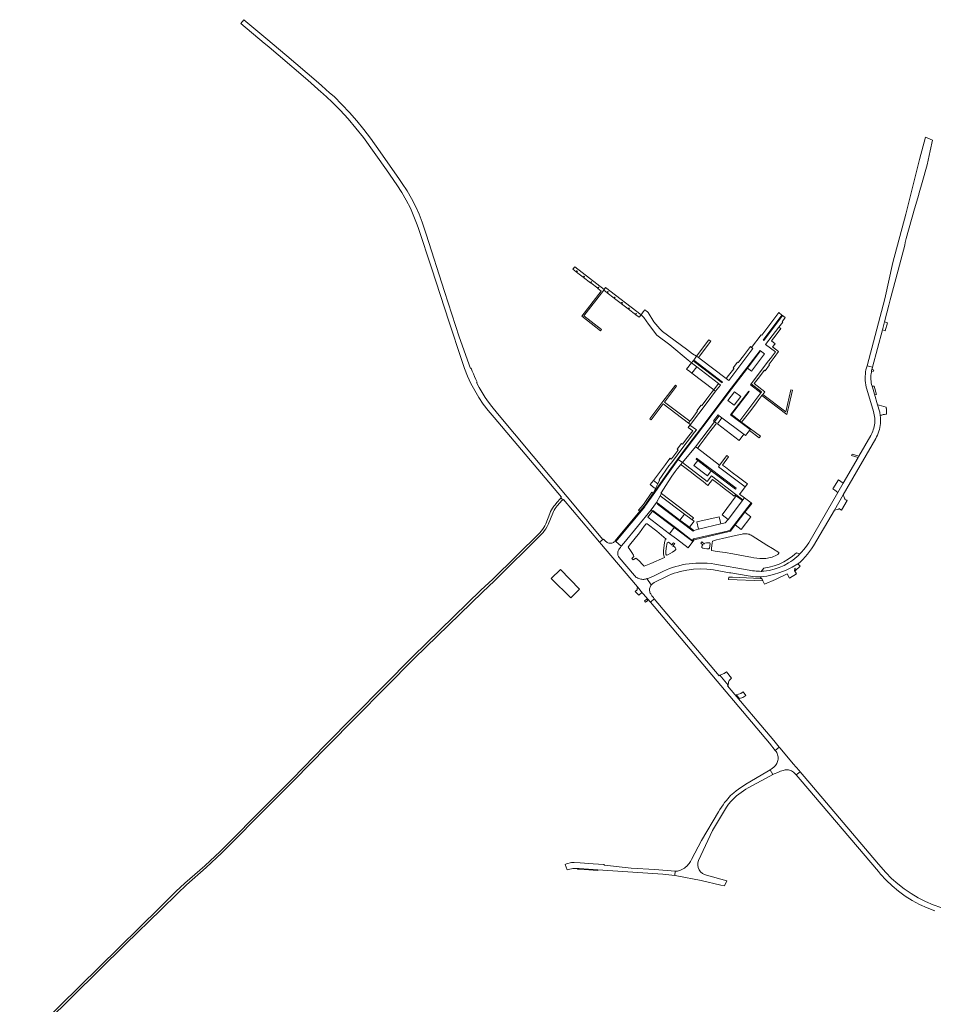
# Model space of a CAD drawing. Header units: metres. Extents: x 166325 to 190320, y 381923 to 404576.
# Tile 611 of 656: x 166946 to 167562, y 401027 to 401689. Entities that reach past the tile are written whole.
import ezdxf

# ---------------------------------------------------------------- set-up
doc = ezdxf.new("R2010")
doc.units = ezdxf.units.M
for name, color, linetype, lineweight in [('B-WE-OG-WATER_MEER-GV', 8, 'Continuous', 18), ('B-WE-VH-VERHARDING_ASFALT-GV', 8, 'Continuous', 18), ('B-WE-VH-VERHARDING_BETONSTRAATSTEEN-GV', 8, 'Continuous', 18), ('B-WE-VH-VERHARDING_FUNDERING_ZAND-GV', 8, 'Continuous', 18), ('B-WE-VH-VERHARDING_STRAATBAKSTEEN-GV', 8, 'Continuous', 18)]:
    doc.layers.add(name, color=color, linetype=linetype, lineweight=lineweight)

msp = doc.modelspace()

# ---------------------------------------------------------------- linework, layer by layer
at = {"layer": 'B-WE-OG-WATER_MEER-GV', "flags": 128}
for points in [[(167358.277, 401326.688), (167359.194, 401325.621), (167360.913, 401326.824), (167363.045, 401325.23), (167365.619, 401322.25), (167366.535, 401321.525), (167367.722, 401321.826), (167371.087, 401323.23), (167380.382, 401327.206), (167380.041, 401327.832), (167379.623, 401329.508), (167379.673, 401331.855), (167380.305, 401337.18), (167380.843, 401339.107), (167381.493, 401339.689), (167375.162, 401345.008), (167368.563, 401349.846), (167367.859, 401349.852), (167366.728, 401348.225), (167363.373, 401343.819), (167356.737, 401335.438), (167355.894, 401334.103), (167356.945, 401332.643), (167358.368, 401330.632), (167359.439, 401328.737), (167359.609, 401327.925)], [(167449.138, 401335.551), (167444.13, 401338.678), (167439.36, 401341.815), (167438.648, 401342.251), (167437.994, 401342.575), (167437.314, 401342.84), (167436.614, 401343.044), (167435.898, 401343.186), (167435.173, 401343.265), (167434.444, 401343.279), (167433.716, 401343.229), (167432.995, 401343.115), (167432.495, 401342.997), (167428.041, 401341.946), (167419.279, 401340.089), (167415.224, 401339.064), (167412.669, 401338.133), (167412.415, 401336.863), (167411.903, 401333.422), (167411.951, 401331.877), (167415.635, 401331.271), (167421.139, 401330.548), (167426.218, 401329.826), (167432.208, 401328.527), (167438.367, 401327.368), (167440.371, 401327.058), (167442.385, 401326.825), (167444.406, 401326.67), (167446.432, 401326.592), (167448.46, 401326.592), (167449.538, 401326.726), (167450.607, 401326.921), (167451.663, 401327.178), (167452.702, 401327.496), (167453.72, 401327.873), (167454.716, 401328.309), (167455.684, 401328.801), (167456.623, 401329.348), (167457.259, 401330.093), (167457.131, 401330.589), (167452.867, 401333.195)], [(167386.225, 401335.118), (167385.946, 401334.754), (167385.855, 401334.83), (167387.172, 401336.618), (167386.4, 401337.197), (167385.082, 401335.445), (167384.98, 401335.519), (167385.246, 401335.868), (167383.895, 401336.986), (167382.886, 401337.609), (167382.11, 401337.074), (167381.465, 401333.551), (167381.156, 401330.954), (167381.269, 401329.426), (167381.682, 401328.753), (167382.562, 401329.149), (167385.666, 401330.819), (167387.357, 401331.875), (167387.832, 401332.574), (167387.898, 401333.145), (167387.408, 401334.07)], [(167406.913, 401336.625), (167407.129, 401336.447), (167407.024, 401336.338), (167405.353, 401337.758), (167404.719, 401337.004), (167406.399, 401335.577), (167406.319, 401335.469), (167406.022, 401335.723), (167405.493, 401334.867), (167405.338, 401334.077), (167406.058, 401333.58), (167408.686, 401333.138), (167410.032, 401333.106), (167410.585, 401333.489), (167410.779, 401335.103), (167411.076, 401336.568), (167410.75, 401337.169), (167408.642, 401337.127), (167407.324, 401336.987)]]:
    msp.add_lwpolyline(points, close=True, dxfattribs=at)
at = {"layer": 'B-WE-VH-VERHARDING_ASFALT-GV', "flags": 128}
for points in [[(167232.269, 401506.106), (167219.869, 401544.704), (167217.278, 401552.77), (167215.129, 401558.266), (167212.704, 401563.647), (167210.009, 401568.897), (167207.052, 401574.004), (167203.84, 401578.955), (167201.967, 401581.607), (167188.904, 401600.102), (167182.449, 401609.273), (167177.984, 401615.242), (167173.297, 401621.038), (167168.394, 401626.654), (167163.283, 401632.08), (167157.97, 401637.309), (167154.968, 401639.962), (167152.412, 401642.221), (167149.466, 401644.825), (167145.955, 401647.927), (167126.106, 401664.741), (167112.153, 401676.561), (167097.33, 401689.088), (167095.264, 401686.592), (167111.003, 401673.323), (167111.902, 401672.564), (167114.326, 401670.519), (167120.425, 401665.377), (167140.241, 401648.404), (167149.349, 401640.366), (167150.36, 401639.474), (167156.297, 401633.98), (167162.006, 401628.251), (167167.479, 401622.296), (167172.707, 401616.124), (167177.681, 401609.746), (167193.319, 401587.998), (167200.254, 401578.001), (167203.564, 401572.922), (167206.59, 401567.67), (167209.324, 401562.26), (167211.756, 401556.707), (167213.881, 401551.03), (167214.681, 401548.609), (167223.45, 401522.067), (167235.337, 401485.561), (167243.755, 401460.371), (167245.761, 401454.369), (167247.772, 401449.338), (167250.049, 401444.421), (167252.585, 401439.633), (167255.372, 401434.987), (167258.404, 401430.496), (167261.67, 401426.173), (167265.598, 401421.543), (167311.105, 401367.906), (167310.633, 401367.535), (167311.96, 401365.848), (167312.418, 401366.235), (167336.576, 401337.491), (167338.794, 401339.367), (167267.893, 401424.219), (167264.1, 401428.758), (167261.781, 401431.837), (167259.585, 401435.005), (167257.517, 401438.257), (167255.58, 401441.59), (167253.776, 401444.996), (167254.312, 401445.266), (167253.419, 401447.085), (167252.564, 401448.922), (167251.748, 401450.776), (167250.971, 401452.648), (167250.233, 401454.535), (167249.667, 401454.336), (167242.178, 401475.655)], [(167373.39, 401299.391), (167370.789, 401297.171), (167450.861, 401202.237), (167454.858, 401197.489), (167457.479, 401199.683), (167453.782, 401204.083), (167422.68, 401240.925), (167423.138, 401241.313), (167417.469, 401248.011), (167417.011, 401247.623)], [(167402.779, 401121.9), (167403.253, 401123.484), (167412.561, 401143.5), (167420.557, 401157.137), (167421.926, 401159.291), (167423.435, 401161.349), (167425.077, 401163.302), (167426.845, 401165.142), (167428.732, 401166.861), (167430.256, 401168.046), (167431.811, 401169.188), (167433.398, 401170.287), (167435.015, 401171.341), (167436.66, 401172.35), (167451.246, 401180.215), (167453.098, 401181.206), (167451.312, 401184.37), (167449.071, 401182.992), (167435.061, 401174.82), (167433.382, 401173.713), (167431.729, 401172.568), (167430.102, 401171.386), (167428.503, 401170.167), (167426.932, 401168.911), (167425.837, 401168), (167424.787, 401167.037), (167423.784, 401166.024), (167422.832, 401164.965), (167421.931, 401163.861), (167420.776, 401162.358), (167419.662, 401160.825), (167418.589, 401159.262), (167417.559, 401157.671), (167416.572, 401156.053), (167405.241, 401136.79), (167398.491, 401124.16), (167397.75, 401122.773), (167397.31, 401122.073), (167396.837, 401121.396), (167396.333, 401120.742), (167395.797, 401120.113), (167395.231, 401119.511), (167394.461, 401118.893), (167393.658, 401118.319), (167392.823, 401117.791), (167391.96, 401117.311), (167391.071, 401116.881), (167390.383, 401116.606), (167389.67, 401116.402), (167388.941, 401116.27), (167388.202, 401116.213), (167387.461, 401116.23), (167387.147, 401113.342), (167388.641, 401113.18), (167405.031, 401109.88), (167418.248, 401106.897), (167420.731, 401106.24), (167422.201, 401109.617), (167408.598, 401113.504), (167407.258, 401113.887), (167405.798, 401114.664), (167404.553, 401115.752), (167403.587, 401117.093), (167402.95, 401118.619), (167402.676, 401120.25)]]:
    msp.add_lwpolyline(points, close=True, dxfattribs=at)
for points in [[(166946.46, 400996.89), (167017.751, 401067.01), (167041.658, 401090.446), (167052.681, 401101.251), (167058.751, 401107), (167071.941, 401118.71), (167082.571, 401128.45), (167115.261, 401161.44), (167130.991, 401177.17), (167153.091, 401199.8), (167212.061, 401259.46), (167257.791, 401304.01), (167265.93, 401311.47), (167297.592, 401342.9), (167298.676, 401344.066), (167299.662, 401345.316), (167300.545, 401346.641), (167301.319, 401348.033), (167301.978, 401349.482), (167305.083, 401357.109), (167305.556, 401358.166), (167306.1, 401359.188), (167306.711, 401360.172), (167307.387, 401361.112), (167308.125, 401362.005), (167309.898, 401364.008), (167311.281, 401365.57), (167311.96, 401365.848), (167310.633, 401367.535), (167310.221, 401366.99), (167307.947, 401364.297), (167306.677, 401362.792), (167305.809, 401361.694), (167305.014, 401360.541), (167304.295, 401359.34), (167303.656, 401358.094), (167303.099, 401356.81), (167300.375, 401349.927), (167299.788, 401348.607), (167299.094, 401347.339), (167298.297, 401346.134), (167297.404, 401344.998), (167296.42, 401343.94), (167264.801, 401312.66), (167256.731, 401305.16), (167211.001, 401260.64), (167152.001, 401200.89), (167129.921, 401178.24), (167114.071, 401162.43), (167081.421, 401129.521), (167070.981, 401119.891), (167057.611, 401108.251), (167051.481, 401102.45), (167040.508, 401091.605), (166999.999, 401051.568), (166947.359, 401000)], [(167566.244, 401091.801), (167561.015, 401093.634), (167555.916, 401095.803), (167550.968, 401098.298), (167546.192, 401101.109), (167541.609, 401104.223), (167537.237, 401107.628), (167533.095, 401111.31), (167529.201, 401115.252), (167524.373, 401120.948), (167474.239, 401179.932), (167471.567, 401183.129), (167468.941, 401180.949), (167471.512, 401177.942), (167524.197, 401115.89), (167525.57, 401114.269), (167529.377, 401110.167), (167533.444, 401106.323), (167537.754, 401102.754), (167542.289, 401099.474), (167547.028, 401096.498), (167551.952, 401093.839), (167557.04, 401091.508), (167562.269, 401089.515)]]:
    msp.add_lwpolyline(points, dxfattribs=at)
at = {"layer": 'B-WE-VH-VERHARDING_BETONSTRAATSTEEN-GV', "flags": 128}
for points in [[(167530.317, 401485.132), (167528.298, 401485.726), (167526.903, 401480.394), (167528.716, 401479.862)], [(167525.464, 401422.797), (167525.354, 401423.525), (167525.222, 401424.25), (167525.068, 401424.97), (167524.892, 401425.685), (167524.69, 401426.412), (167523.863, 401429.216), (167523.663, 401429.893), (167521.555, 401437.041), (167520.139, 401441.843), (167519.925, 401442.571), (167519.658, 401443.65), (167519.448, 401444.741), (167519.294, 401445.842), (167519.198, 401446.949), (167519.159, 401448.06), (167519.171, 401449.013), (167519.225, 401449.965), (167519.322, 401450.913), (167519.46, 401451.856), (167519.639, 401452.792), (167519.906, 401453.89), (167519.931, 401453.983), (167519.957, 401454.076), (167520.34, 401455.3), (167516.6, 401456.297), (167516.19, 401454.903), (167515.857, 401453.489), (167515.602, 401452.058), (167515.427, 401450.616), (167515.33, 401449.166), (167515.314, 401447.714), (167515.377, 401446.262), (167515.52, 401444.816), (167515.743, 401443.38), (167516.044, 401441.959), (167516.422, 401440.556), (167520.937, 401425.513), (167521.233, 401424.414), (167521.469, 401423.299), (167521.642, 401422.174), (167521.753, 401421.041), (167521.801, 401419.903), (167521.787, 401418.772), (167521.71, 401417.644), (167521.572, 401416.522), (167521.373, 401415.409), (167521.112, 401414.309), (167520.792, 401413.225), (167520.412, 401412.16), (167519.781, 401410.701), (167519.039, 401409.295), (167511.069, 401395.511), (167510.499, 401394.525), (167500.562, 401377.34), (167496.917, 401371.036), (167477.298, 401337.107), (167476.214, 401335.539), (167475.079, 401334.009), (167473.892, 401332.517), (167472.657, 401331.065), (167471.374, 401329.656), (167471.222, 401329.496), (167471.069, 401329.336), (167470.916, 401329.176), (167470.763, 401329.017), (167470.609, 401328.859), (167469.378, 401327.663), (167468.079, 401326.541), (167466.718, 401325.495), (167465.299, 401324.53), (167463.827, 401323.648), (167460.75, 401321.895), (167457.521, 401320.44), (167454.169, 401319.297), (167450.725, 401318.474), (167447.218, 401317.98), (167446.859, 401317.964), (167446.499, 401317.951), (167446.139, 401317.942), (167445.78, 401317.936), (167445.42, 401317.933), (167444.25, 401317.946), (167443.081, 401317.993), (167441.913, 401318.075), (167440.749, 401318.191), (167439.588, 401318.341), (167437.2, 401318.76), (167414.117, 401322.81), (167411.588, 401323.123), (167409.049, 401323.344), (167406.504, 401323.472), (167403.956, 401323.508), (167401.408, 401323.45), (167399.106, 401323.306), (167396.812, 401323.059), (167394.532, 401322.71), (167392.269, 401322.26), (167390.029, 401321.709), (167387.892, 401321.144), (167385.777, 401320.499), (167383.689, 401319.774), (167381.629, 401318.971), (167379.601, 401318.09), (167372.829, 401314.779), (167370.23, 401313.508), (167369.76, 401313.343), (167368.482, 401313.032), (167371.382, 401308.771), (167373.245, 401310.491), (167374.581, 401311.14), (167381.153, 401314.332), (167383.04, 401315.182), (167384.959, 401315.956), (167386.909, 401316.65), (167388.885, 401317.266), (167390.884, 401317.801), (167395.292, 401318.731), (167399.761, 401319.303), (167404.262, 401319.514), (167408.765, 401319.363), (167413.241, 401318.85), (167423.989, 401317.012), (167424.975, 401316.844), (167436.523, 401314.869), (167438.158, 401314.629), (167439.8, 401314.436), (167441.447, 401314.292), (167443.097, 401314.196), (167444.749, 401314.149), (167449.199, 401314.777), (167453.586, 401315.754), (167457.882, 401317.072), (167462.061, 401318.724), (167466.098, 401320.7), (167469.966, 401322.987), (167470.375, 401323.324), (167471.724, 401324.436), (167473.381, 401326.001), (167474.965, 401327.693), (167476.483, 401329.445), (167477.934, 401331.253), (167479.313, 401333.116), (167480.621, 401335.03), (167494.571, 401359.148), (167500.565, 401369.511), (167522.406, 401407.273), (167523.046, 401408.453), (167523.62, 401409.667), (167524.126, 401410.91), (167524.564, 401412.18), (167524.931, 401413.471), (167525.226, 401414.781), (167525.45, 401416.104), (167525.6, 401417.439), (167525.676, 401418.779), (167525.679, 401420.122), (167525.608, 401421.462)], [(167521.121, 401453.342), (167520.804, 401453.485), (167519.906, 401453.89), (167519.639, 401452.792), (167520.774, 401452.381)], [(167521.453, 401442.439), (167519.925, 401442.571), (167520.139, 401441.843), (167521.555, 401437.041), (167522.892, 401436.957)], [(167529.729, 401427.485), (167529.409, 401427.485), (167529.409, 401428.326), (167524.649, 401429.655), (167523.663, 401429.893), (167523.863, 401429.216), (167524.69, 401426.412), (167524.892, 401425.685), (167525.068, 401424.97), (167525.222, 401424.25), (167525.354, 401423.525), (167525.464, 401422.797), (167526.097, 401422.918), (167526.589, 401423.093), (167527.049, 401423.283), (167527.462, 401423.474), (167528.224, 401423.569), (167529.176, 401423.648), (167529.557, 401423.648)], [(167375.775, 401376.845), (167372.796, 401379.046), (167370.625, 401376.27), (167373.37, 401374.191), (167374.22, 401373.585)], [(167372.725, 401370.463), (167371.724, 401371.107), (167366.09, 401362.967), (167362.874, 401359.16), (167363.746, 401358.399), (167367.038, 401362.311)], [(167503.052, 401365.779), (167502.959, 401365.611), (167502.201, 401366.03), (167501.353, 401366.498), (167501.557, 401366.806), (167500.565, 401369.511), (167494.571, 401359.148), (167496.588, 401359.556), (167497.546, 401359.749), (167497.696, 401360.192), (167499.416, 401359.135), (167503.189, 401365.697)], [(167368.482, 401313.032), (167367.957, 401312.855), (167367.421, 401312.716), (167366.877, 401312.616), (167366.326, 401312.555), (167365.773, 401312.534), (167365.054, 401312.567), (167364.341, 401312.666), (167363.641, 401312.832), (167362.959, 401313.063), (167362.301, 401313.356), (167361.674, 401313.709), (167361.083, 401314.119), (167360.532, 401314.583), (167360.027, 401315.096), (167349.725, 401327.338), (167349.421, 401327.825), (167349.178, 401328.344), (167349, 401328.889), (167348.888, 401329.452), (167348.845, 401330.024), (167348.87, 401330.597), (167348.965, 401331.162), (167349.127, 401331.713), (167349.354, 401332.239), (167349.643, 401332.735), (167349.99, 401333.192), (167350.604, 401334.002), (167351.228, 401334.785), (167347.625, 401338.023), (167347.201, 401338.404), (167346.886, 401338.115), (167346.432, 401337.704), (167345.972, 401337.391), (167345.475, 401337.142), (167344.948, 401336.962), (167344.403, 401336.855), (167343.847, 401336.822), (167343.293, 401336.864), (167342.749, 401336.98), (167342.225, 401337.168), (167341.732, 401337.424), (167341.277, 401337.745), (167340.884, 401338.108), (167339.955, 401338.967), (167339.178, 401339.692), (167338.794, 401339.367), (167336.576, 401337.491), (167362.095, 401307.417), (167365.584, 401303.305), (167366.019, 401302.792), (167370.789, 401297.171), (167373.39, 401299.391), (167372.799, 401300.242), (167371.884, 401301.488), (167371.331, 401302.31), (167371.026, 401302.763), (167370.747, 401303.293), (167370.53, 401303.851), (167370.376, 401304.43), (167370.289, 401305.023), (167370.269, 401305.622), (167370.317, 401306.219), (167370.432, 401306.807), (167370.612, 401307.378), (167370.855, 401307.925), (167371.158, 401308.442), (167371.203, 401308.508), (167371.248, 401308.573), (167371.293, 401308.639), (167371.338, 401308.705), (167371.382, 401308.771)], [(167470.609, 401328.859), (167470.763, 401329.017), (167470.916, 401329.176), (167471.069, 401329.336), (167471.222, 401329.496), (167471.374, 401329.656), (167469.103, 401330.377), (167466.454, 401328.079), (167463.604, 401326.035), (167460.578, 401324.263), (167457.4, 401322.778), (167454.1, 401321.593), (167450.703, 401320.718), (167447.241, 401320.161), (167445.42, 401317.933), (167445.78, 401317.936), (167446.139, 401317.942), (167446.499, 401317.951), (167446.859, 401317.964), (167447.218, 401317.98), (167450.725, 401318.474), (167454.169, 401319.297), (167457.521, 401320.44), (167460.75, 401321.895), (167463.827, 401323.648), (167465.299, 401324.53), (167466.718, 401325.495), (167468.079, 401326.541), (167469.378, 401327.663)], [(167462.856, 401316.264), (167464.459, 401313.259), (167469.216, 401316.152), (167468.828, 401316.701), (167467.881, 401318.04), (167467.671, 401318.337), (167467.911, 401319.984), (167468.303, 401319.945), (167468.213, 401319.309), (167468.09, 401318.437), (167468.136, 401318.372), (167468.366, 401318.563), (167469.35, 401319.378), (167470.754, 401320.601), (167471.668, 401321.512), (167469.966, 401322.987), (167466.098, 401320.7), (167462.061, 401318.724), (167457.882, 401317.072), (167453.586, 401315.754), (167449.199, 401314.777), (167444.749, 401314.149), (167445.658, 401313.054), (167446.045, 401312.587), (167446.561, 401311.579), (167447.675, 401309.404), (167454.925, 401312.406)], [(167304.117, 401313.18), (167317.382, 401300.05), (167323.207, 401305.955), (167310.339, 401319.159)], [(167422.013, 401250.238), (167420.489, 401249.129), (167417.469, 401248.011), (167423.138, 401241.313), (167423.395, 401243.355), (167423.763, 401244.52), (167423.959, 401244.703), (167425.364, 401246.019)], [(167433.14, 401236.902), (167431.558, 401235.697), (167428.547, 401234.922), (167430.751, 401232.318), (167433.058, 401232.993), (167434.927, 401234.472)], [(167466.963, 401188.518), (167458.168, 401198.891), (167457.479, 401199.683), (167454.858, 401197.489), (167455.51, 401196.683), (167455.885, 401196.013), (167456.195, 401195.31), (167456.436, 401194.581), (167456.607, 401193.833), (167456.706, 401193.071), (167456.731, 401192.304), (167456.684, 401191.537), (167456.564, 401190.779), (167456.373, 401190.035), (167456.111, 401189.313), (167455.782, 401188.62), (167455.388, 401187.96), (167454.934, 401187.341), (167454.423, 401186.769), (167453.859, 401186.247), (167452.065, 401184.913), (167451.312, 401184.37), (167453.098, 401181.206), (167454.025, 401181.622), (167456.594, 401182.702), (167458.353, 401183.399), (167460.045, 401183.98), (167460.75, 401184.194), (167461.472, 401184.337), (167462.205, 401184.409), (167462.941, 401184.408), (167463.674, 401184.334), (167464.396, 401184.188), (167465.1, 401183.972), (167465.779, 401183.688), (167466.427, 401183.338), (167467.037, 401182.925), (167467.604, 401182.455), (167468.255, 401181.734), (167468.941, 401180.949), (167471.567, 401183.129), (167470.902, 401183.934)]]:
    msp.add_lwpolyline(points, close=True, dxfattribs=at)
at = {"layer": 'B-WE-VH-VERHARDING_FUNDERING_ZAND-GV', "flags": 128}
for points in [[(167551.334, 401571.584), (167551.451, 401571.997), (167551.596, 401572.511), (167553.604, 401579.629), (167556.913, 401591.36), (167559.043, 401600.933), (167560.636, 401608.09), (167555.88, 401610.073), (167551.926, 401594.915), (167542.755, 401558.207), (167533.975, 401525.631), (167528.48, 401501.311), (167516.6, 401456.297), (167520.34, 401455.3), (167526.903, 401480.394), (167528.298, 401485.726), (167529.919, 401491.925), (167531.225, 401496.918), (167532.18, 401500.57), (167537.556, 401520.497), (167539.273, 401527.262), (167541.967, 401537.363), (167542.3, 401539.185), (167542.991, 401541.909), (167548.477, 401561.852)], [(167369.333, 401492.112), (167368.627, 401492.711), (167368.192, 401493.08), (167367.161, 401493.953), (167365.999, 401492.459), (167365.595, 401491.941), (167364.505, 401490.558), (167365.486, 401489.516), (167365.885, 401489.093), (167366.293, 401488.659), (167369.423, 401484.191), (167375.14, 401476.93), (167383.779, 401470.336), (167396.319, 401459.91), (167398.427, 401458.157), (167399.579, 401459.616), (167399.928, 401460.058), (167401.927, 401462.702), (167399.053, 401464.243), (167395.088, 401467.394), (167378.98, 401479.413), (167377.123, 401481.082), (167373.2, 401485.735)], [(167445.658, 401313.054), (167444.836, 401313.129), (167425.964, 401314.015), (167423.49, 401314.096), (167423.425, 401312.377), (167446.561, 401311.579), (167446.045, 401312.587)], [(167322.793, 401117.971), (167322.004, 401118.024), (167321.944, 401117.372), (167322.341, 401117.478), (167323.109, 401117.478), (167335.332, 401116.605), (167335.408, 401117.13)]]:
    msp.add_lwpolyline(points, close=True, dxfattribs=at)
at = {"layer": 'B-WE-VH-VERHARDING_STRAATBAKSTEEN-GV', "flags": 128}
for points in [[(167339.42, 401507.099), (167341.581, 401505.465), (167342.133, 401506.178), (167342.391, 401505.985), (167341.83, 401505.288), (167346.379, 401501.797), (167346.922, 401502.498), (167347.037, 401502.412), (167347.18, 401502.306), (167346.621, 401501.611), (167351.141, 401498.143), (167351.684, 401498.844), (167351.799, 401498.758), (167351.942, 401498.652), (167351.383, 401497.957), (167355.91, 401494.484), (167356.453, 401495.185), (167356.568, 401495.099), (167356.71, 401494.992), (167356.152, 401494.298), (167360.729, 401490.786), (167361.283, 401491.464), (167361.507, 401491.304), (167360.935, 401490.56), (167363.223, 401488.866), (167364.505, 401490.558), (167340.621, 401508.901), (167339.722, 401507.57), (167319.999, 401522.827), (167318.705, 401521.142), (167320.878, 401519.452), (167320.896, 401519.475), (167321.423, 401520.161), (167321.672, 401519.968), (167321.131, 401519.257), (167325.67, 401515.803), (167326.219, 401516.512), (167326.334, 401516.426), (167326.476, 401516.32), (167325.912, 401515.619), (167330.462, 401512.157), (167331.011, 401512.866), (167331.127, 401512.78), (167331.269, 401512.674), (167330.705, 401511.973), (167335.348, 401508.439), (167335.851, 401509.131), (167336.1, 401508.931), (167335.484, 401508.137), (167337.586, 401506.52), (167324.628, 401489.591), (167337.178, 401479.835), (167337.841, 401480.711), (167326.099, 401489.775)], [(167436.961, 401439.252), (167437.351, 401438.967), (167425.441, 401423.351), (167430.96, 401419.155), (167445.149, 401438.021), (167438.074, 401443.359), (167438.544, 401444.001), (167450.358, 401459.517), (167451.53, 401461.071), (167454.91, 401465.55), (167448.266, 401470.552), (167457.284, 401482.241), (167459.828, 401485.538), (167459.423, 401485.846), (167461.594, 401488.69), (167459.714, 401490.107), (167447.048, 401473.265), (167446.664, 401473.56), (167459.341, 401490.389), (167457.215, 401491.991), (167445.714, 401476.77), (167445.285, 401477.074), (167438.774, 401468.596), (167439.766, 401467.821), (167423.476, 401446.323), (167421.747, 401447.642), (167404.326, 401460.881), (167403.133, 401461.787), (167401.927, 401462.702), (167399.928, 401460.058), (167419.332, 401445.186), (167419.043, 401444.811), (167399.579, 401459.616), (167398.427, 401458.157), (167401.977, 401455.44), (167416.62, 401444.232), (167417.889, 401443.28), (167414.632, 401439.162), (167409.082, 401431.626), (167397.731, 401416.687), (167397.576, 401416.478), (167397.45, 401416.313), (167401.755, 401413.048), (167400.503, 401411.468), (167390.724, 401398.533), (167387.095, 401393.732), (167384.775, 401390.793), (167383.292, 401388.86), (167376.706, 401379.524), (167376.969, 401379.348), (167375.775, 401376.845), (167374.22, 401373.585), (167372.725, 401370.463), (167374.984, 401373.552), (167384.536, 401387.211), (167393.192, 401398.812), (167404.717, 401414.029), (167425.252, 401441.142), (167444.577, 401466.6), (167444.96, 401466.316), (167447.674, 401464.297), (167438.849, 401452.69), (167436.144, 401454.709), (167425.631, 401440.868), (167393.526, 401398.468), (167389.572, 401393.18), (167392.331, 401391.061), (167401.261, 401401.75), (167413.955, 401418.546), (167413.201, 401419.09), (167416.355, 401423.225), (167417.069, 401422.666), (167418.904, 401421.23), (167432.933, 401410.774), (167433.771, 401410.121), (167434.807, 401409.337), (167437.396, 401412.659), (167437.9, 401413.291), (167424.813, 401423.256)], [(167459.714, 401490.107), (167459.341, 401490.389), (167446.664, 401473.56), (167447.048, 401473.265)], [(167454.075, 401461.83), (167457.102, 401465.844), (167453.058, 401468.937), (167454.691, 401471.087), (167452.25, 401472.942), (167455.415, 401477.102), (167458.576, 401481.257), (167457.284, 401482.241), (167448.266, 401470.552), (167454.91, 401465.55), (167451.53, 401461.071), (167450.358, 401459.517), (167438.544, 401444.001), (167445.64, 401438.662), (167445.149, 401438.021), (167430.96, 401419.155), (167432.19, 401418.225), (167434.228, 401420.845), (167435.837, 401422.967), (167439.003, 401427.143), (167442.157, 401431.303), (167443.807, 401433.478), (167445.871, 401436.165), (167446.468, 401437), (167447.888, 401438.791), (167440.723, 401444.225), (167444.137, 401448.727), (167447.4, 401453.029), (167447.537, 401453.209), (167447.951, 401452.895), (167450.924, 401456.815), (167450.51, 401457.129), (167450.664, 401457.332)], [(167410.23, 401473.648), (167401.927, 401462.702), (167403.133, 401461.787), (167411.361, 401472.773)], [(167425.631, 401440.868), (167436.144, 401454.709), (167444.96, 401466.316), (167444.577, 401466.6), (167425.252, 401441.142), (167404.717, 401414.029), (167393.192, 401398.812), (167384.536, 401387.211), (167374.984, 401373.552), (167372.725, 401370.463), (167367.038, 401362.311), (167363.746, 401358.399), (167347.201, 401338.404), (167347.625, 401338.023), (167366.992, 401361.359), (167367.612, 401362.136), (167373.706, 401370.901), (167379.358, 401378.976), (167384.924, 401386.961), (167389.572, 401393.18), (167393.526, 401398.468)], [(167439.766, 401467.821), (167438.774, 401468.596), (167438.093, 401469.128), (167436.755, 401467.352), (167433.362, 401462.887), (167430.095, 401458.587), (167429.953, 401458.399), (167429.429, 401458.781), (167426.467, 401454.851), (167426.983, 401454.456), (167426.845, 401454.276), (167423.42, 401449.798), (167421.747, 401447.642), (167423.476, 401446.323)], [(167399.928, 401460.058), (167399.579, 401459.616), (167419.043, 401444.811), (167419.332, 401445.186)], [(167401.977, 401455.44), (167398.427, 401458.157), (167395.08, 401453.922), (167395.147, 401453.873), (167397.286, 401452.296), (167398.729, 401451.191)], [(167401.977, 401455.44), (167398.729, 401451.191), (167413.452, 401440.054), (167416.62, 401444.232)], [(167379.418, 401430.594), (167396.402, 401417.697), (167397.376, 401418.9), (167380.349, 401431.78), (167388.452, 401442.554), (167387.636, 401443.219), (167379.263, 401432.134), (167370.444, 401420.542), (167371.31, 401419.852)], [(167409.082, 401431.626), (167414.632, 401439.162), (167413.452, 401440.054), (167412.227, 401438.468), (167408.81, 401433.99), (167405.535, 401429.698), (167405.372, 401429.484), (167404.895, 401429.848), (167401.997, 401425.981), (167402.476, 401425.62), (167402.294, 401425.378), (167398.892, 401420.87), (167397.612, 401419.206), (167397.376, 401418.9), (167396.402, 401417.697), (167397.731, 401416.687)], [(167422.909, 401432.828), (167427.427, 401438.816), (167431.658, 401435.628), (167427.084, 401429.644)], [(167436.961, 401439.252), (167424.813, 401423.256), (167437.9, 401413.291), (167438.254, 401413.736), (167432.19, 401418.225), (167430.96, 401419.155), (167425.441, 401423.351), (167437.351, 401438.967)], [(167466.345, 401439.777), (167465.325, 401440.021), (167462.042, 401425.294), (167446.468, 401437), (167445.871, 401436.165), (167462.688, 401423.491)], [(167417.069, 401422.666), (167416.355, 401423.225), (167413.201, 401419.09), (167413.955, 401418.546)], [(167418.904, 401421.23), (167415.861, 401417.15), (167430.591, 401406.007), (167433.771, 401410.121), (167432.933, 401410.774)], [(167383.292, 401388.86), (167384.775, 401390.793), (167387.095, 401393.732), (167390.724, 401398.533), (167400.503, 401411.468), (167401.755, 401413.048), (167397.45, 401416.313), (167396.2, 401414.672), (167399.252, 401412.398), (167395.855, 401407.922), (167392.59, 401403.621), (167392.449, 401403.435), (167391.716, 401403.991), (167388.731, 401400.065), (167389.466, 401399.51), (167389.323, 401399.322), (167385.921, 401394.815), (167384.883, 401393.449), (167384.156, 401394.037), (167382.636, 401392.014), (167381.035, 401389.905), (167372.796, 401379.046), (167375.775, 401376.845), (167376.969, 401379.348), (167376.706, 401379.524)], [(167410.656, 401411.551), (167414.086, 401416.081), (167415.304, 401417.572), (167413.955, 401418.546), (167401.261, 401401.75), (167402.594, 401400.763), (167402.941, 401401.245), (167404.014, 401402.734), (167403.994, 401402.749), (167407.398, 401407.246)], [(167438.254, 401413.736), (167437.9, 401413.291), (167437.396, 401412.659), (167443.912, 401407.665), (167444.828, 401408.812)], [(167402.594, 401400.763), (167401.261, 401401.75), (167392.331, 401391.061), (167408.926, 401378.313), (167411.851, 401382.149), (167428.238, 401369.744), (167433.092, 401366.072), (167434.074, 401367.351), (167430.839, 401369.796), (167431.383, 401370.49), (167434.573, 401374.705), (167416.61, 401388.316), (167417.411, 401389.443)], [(167402.697, 401392.531), (167401.493, 401393.449), (167401.895, 401393.998), (167428.405, 401373.868), (167428.015, 401373.322), (167411.738, 401385.609), (167409.161, 401382.187), (167400.081, 401389.049)], [(167401.493, 401393.449), (167402.697, 401392.531), (167411.738, 401385.609), (167428.015, 401373.322), (167428.405, 401373.868), (167401.895, 401393.998)], [(167430.067, 401381.291), (167425.754, 401384.547), (167421.27, 401387.933), (167419.961, 401388.924), (167419.245, 401389.466), (167423.441, 401395.012), (167422.207, 401395.909), (167417.411, 401389.443), (167416.61, 401388.316), (167434.573, 401374.705), (167436.107, 401376.732), (167434.539, 401377.915)], [(167506.645, 401396.85), (167506.05, 401395.808), (167510.499, 401394.525), (167511.069, 401395.511)], [(167375.004, 401364.335), (167377.464, 401368.709), (167378.259, 401370.291), (167377.924, 401370.549), (167378.11, 401370.858), (167382.772, 401378.193), (167385.275, 401382.072), (167387.465, 401385.108), (167388.745, 401386.83), (167391.343, 401389.862), (167392.331, 401391.061), (167389.572, 401393.18), (167384.924, 401386.961), (167379.358, 401378.976), (167373.706, 401370.901), (167367.612, 401362.136), (167366.992, 401361.359), (167347.625, 401338.023), (167351.228, 401334.785), (167352.927, 401336.931), (167371.281, 401359.255)], [(167392.331, 401391.061), (167391.343, 401389.862), (167391.567, 401389.69), (167393.125, 401388.485), (167397.62, 401385.01), (167401.893, 401381.705), (167406.203, 401378.373), (167409.543, 401375.791), (167412.51, 401379.751), (167416.995, 401376.307), (167421.281, 401373.016), (167425.771, 401369.569), (167427.269, 401368.419), (167428.238, 401369.744), (167411.851, 401382.149), (167408.926, 401378.313)], [(167500.562, 401377.34), (167497.271, 401379.498), (167493.503, 401373.357), (167494.86, 401372.476), (167496.917, 401371.036)], [(167375.646, 401363.098), (167375.992, 401363.562), (167375.004, 401364.335), (167371.281, 401359.255), (167372.237, 401358.529), (167372.482, 401358.849), (167388.61, 401346.651), (167398.117, 401339.451), (167399.059, 401338.713), (167399.91, 401339.803), (167422.412, 401345.077), (167424.458, 401345.536), (167438.508, 401364), (167434.074, 401367.351), (167433.092, 401366.072), (167432.67, 401365.499), (167423.07, 401352.844), (167421.151, 401350.494), (167418.158, 401349.794), (167403.171, 401346.229), (167399.946, 401345.457), (167399.609, 401344.962), (167391.221, 401351.334)], [(167377.464, 401368.709), (167375.004, 401364.335), (167375.992, 401363.562), (167390.621, 401352.372), (167393.752, 401356.406)], [(167378.259, 401370.291), (167377.464, 401368.709), (167393.752, 401356.406), (167398.902, 401352.574), (167399.893, 401353.839)], [(167432.67, 401365.499), (167428.543, 401368.63), (167418.992, 401355.96), (167423.07, 401352.844)], [(167372.237, 401358.529), (167386.85, 401347.432), (167388.349, 401346.239), (167399.38, 401337.911), (167400.333, 401339.153), (167423.881, 401344.716), (167424.724, 401344.897), (167427.836, 401349.236), (167434.439, 401357.686), (167438.983, 401363.641), (167438.508, 401364), (167424.458, 401345.536), (167422.412, 401345.077), (167399.91, 401339.803), (167399.059, 401338.713), (167398.117, 401339.451), (167388.61, 401346.651), (167372.482, 401358.849)], [(167375.992, 401363.562), (167375.646, 401363.098), (167391.221, 401351.334), (167399.609, 401344.962), (167399.946, 401345.457), (167397.102, 401347.63), (167390.621, 401352.372)], [(167372.237, 401358.529), (167369.069, 401354.387), (167383.699, 401343.283), (167386.85, 401347.432)], [(167398.902, 401352.574), (167393.752, 401356.406), (167390.621, 401352.372), (167397.102, 401347.63), (167400.193, 401351.613)], [(167417.058, 401354.7), (167402.036, 401351.163), (167403.171, 401346.229), (167418.158, 401349.794)], [(167434.439, 401357.686), (167427.836, 401349.236), (167431.972, 401346.139), (167438.467, 401354.692)], [(167388.349, 401346.239), (167386.85, 401347.432), (167383.699, 401343.283), (167388.354, 401339.75), (167396.223, 401333.798), (167399.38, 401337.911)], [(167362.095, 401307.417), (167362.015, 401306.608), (167361.905, 401305.504), (167360.572, 401304.318), (167363.074, 401301.909), (167364.733, 401303.391), (167365.186, 401303.345), (167365.584, 401303.305)], [(167368.995, 401298.345), (167368.323, 401299.141), (167366.857, 401298.005), (167367.571, 401297.25)], [(167357.893, 401118.32), (167339.981, 401120.141), (167339.451, 401120.67), (167332.369, 401121.093), (167323.572, 401121.887), (167319.471, 401122.151), (167317.685, 401122.019), (167314.377, 401121.093), (167313.471, 401120.655), (167314.75, 401117.08), (167315.697, 401117.396), (167316.66, 401117.656), (167317.638, 401117.858), (167318.625, 401118.003), (167319.619, 401118.089), (167320.617, 401118.116), (167322.004, 401118.024), (167322.793, 401117.971), (167335.408, 401117.13), (167379.071, 401114.22), (167387.147, 401113.342), (167387.461, 401116.23), (167373.821, 401117.3)]]:
    msp.add_lwpolyline(points, close=True, dxfattribs=at)

doc.saveas('drawing.dxf')
